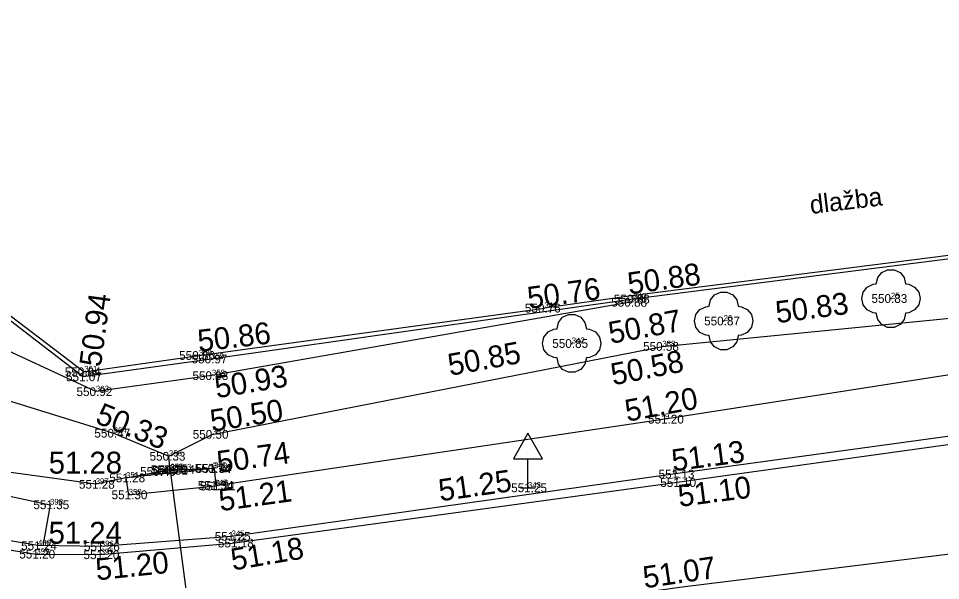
# Model space of a CAD drawing. Extents: x -866693 to -866303, y -1041966 to -1040244.
# Drawn here: x -866661.98 to -866630.41, y -1040294.87 to -1040275.63 of the extents above; entities that cross this region are included whole.
import ezdxf

# ---------------------------------------------------------------- set-up
doc = ezdxf.new("R2010")
doc.units = 0
for name, color, linetype in [('1 hrana zpevněné komunikace-plocha', 7, 'Continuous'), ('3 osa komunikace', 7, 'Continuous'), ('37 propustek', 7, 'Continuous'), ('42 dopravní značka', 7, 'Continuous'), ('5 obrubník nahoře (chodník)', 7, 'Continuous'), ('54 propustek dno', 7, 'Continuous'), ('60 strom bez rozlišení', 7, 'Continuous'), ('7 hrana svah nahoře', 7, 'Continuous'), ('8 hrana svah dole', 7, 'Continuous'), ('Bod', 7, 'Continuous'), ('Nadmořská výška', 7, 'Continuous'), ('Nadmořská výška_tisk', 7, 'Continuous'), ('popisy', 7, 'Continuous'), ('Číslo bodu', 7, 'Continuous')]:
    doc.layers.add(name, color=color, linetype=linetype)

msp = doc.modelspace()

# ---------------------------------------------------------------- linework, layer by layer
at = {"layer": '1 hrana zpevněné komunikace-plocha'}
msp.add_line((-866660.9, -1040292.279), (-866661.141, -1040293.682), dxfattribs=at)
for points in [[(-866680.652, -1040276.337), (-866679.05, -1040281.256), (-866677.765, -1040283.923), (-866675.61, -1040286.809), (-866673.678, -1040288.676), (-866670.504, -1040290.984), (-866667.979, -1040292.197), (-866663.869, -1040293.577), (-866661.368, -1040293.969), (-866659.169, -1040293.985), (-866654.661, -1040293.593), (-866639.503, -1040291.517), (-866622.442, -1040289.146), (-866600.706, -1040285.969), (-866598.4, -1040283.431), (-866597.694, -1040282.088), (-866597.528, -1040280.555), (-866597.782, -1040279.514), (-866598.357, -1040278.559), (-866599.338, -1040277.433), (-866600.156, -1040276.793), (-866601.514, -1040276.109), (-866603.056, -1040275.634), (-866606.248, -1040276.054)], [(-866666.987, -1040275.884), (-866670.068, -1040279.868), (-866659.728, -1040287.726), (-866655.805, -1040287.173), (-866643.973, -1040285.546)], [(-866605.594, -1040280.52), (-866623.042, -1040282.848), (-866641.075, -1040285.137), (-866643.973, -1040285.546)], [(-866679.05, -1040281.256), (-866677.344, -1040280.668), (-866675.636, -1040283.345), (-866674.167, -1040285.302), (-866672.37, -1040287.081), (-866669.737, -1040289.547), (-866667.26, -1040290.563), (-866663.515, -1040291.727), (-866660.9, -1040292.279)]]:
    msp.add_lwpolyline(points, dxfattribs=at)
at = {"layer": '3 osa komunikace'}
msp.add_lwpolyline([(-866675.016, -1040299.403), (-866658.944, -1040297.823), (-866639.253, -1040295.089), (-866620.168, -1040292.742), (-866603.167, -1040290.212), (-866574.251, -1040285.999), (-866539.891, -1040281.121), (-866503.725, -1040276.174)], dxfattribs=at)
at = {"layer": '37 propustek'}
for points in [[(-866658.299, -1040291.361), (-866657.138, -1040291.14), (-866656.784, -1040291.103), (-866656.51, -1040291.081), (-866655.284, -1040291.031)], [(-866655.337, -1040291.035), (-866658.299, -1040291.361), (-866658.208, -1040291.936), (-866655.228, -1040291.635)], [(-866655.337, -1040291.035), (-866655.284, -1040291.031)], [(-866655.284, -1040291.031), (-866655.228, -1040291.635)]]:
    msp.add_lwpolyline(points, dxfattribs=at)
at = {"layer": '42 dopravní značka'}
for points in [[(-866644.535, -1040291.703), (-866644.535, -1040290.703), (-866644.035, -1040290.703), (-866644.535, -1040289.828), (-866645.035, -1040290.703), (-866644.535, -1040290.703)], [(-866644.785, -1040291.703), (-866644.285, -1040291.703)]]:
    msp.add_lwpolyline(points, dxfattribs=at)
at = {"layer": '5 obrubník nahoře (chodník)'}
for points in [[(-866605.449, -1040280.624), (-866622.897, -1040282.952), (-866640.93, -1040285.241), (-866655.388, -1040287.291), (-866659.769, -1040287.9), (-866670.289, -1040279.815), (-866667.222, -1040275.931)], [(-866622.418, -1040288.878), (-866639.572, -1040291.228), (-866654.686, -1040293.361), (-866659.163, -1040293.711), (-866661.316, -1040293.679), (-866663.777, -1040293.268), (-866667.855, -1040291.946), (-866670.326, -1040290.728), (-866673.518, -1040288.396), (-866675.414, -1040286.594), (-866677.519, -1040283.739), (-866679.05, -1040281.256)]]:
    msp.add_lwpolyline(points, dxfattribs=at)
at = {"layer": '54 propustek dno'}
msp.add_line((-866656.784, -1040291.103), (-866655.177, -1040303.393), dxfattribs=at)
at = {"layer": '60 strom bez rozlišení'}
for points in [[(-866631.106, -1040285.221), (-866631.155, -1040285.438), (-866631.294, -1040285.612), (-866631.495, -1040285.709), (-866631.606, -1040285.721), (-866631.655, -1040285.938), (-866631.794, -1040286.112), (-866631.995, -1040286.209), (-866632.217, -1040286.209), (-866632.417, -1040286.112), (-866632.557, -1040285.938), (-866632.606, -1040285.721), (-866632.717, -1040285.709), (-866632.917, -1040285.612), (-866633.057, -1040285.438), (-866633.106, -1040285.221), (-866633.057, -1040285.004), (-866632.917, -1040284.83), (-866632.717, -1040284.733), (-866632.606, -1040284.721), (-866632.557, -1040284.504), (-866632.417, -1040284.33), (-866632.217, -1040284.233), (-866631.995, -1040284.233), (-866631.794, -1040284.33), (-866631.655, -1040284.504), (-866631.606, -1040284.721), (-866631.495, -1040284.733), (-866631.294, -1040284.83), (-866631.155, -1040285.004)], [(-866636.835, -1040285.987), (-866636.885, -1040286.204), (-866637.024, -1040286.378), (-866637.224, -1040286.475), (-866637.335, -1040286.487), (-866637.385, -1040286.704), (-866637.524, -1040286.878), (-866637.724, -1040286.975), (-866637.946, -1040286.975), (-866638.147, -1040286.878), (-866638.285, -1040286.704), (-866638.335, -1040286.487), (-866638.446, -1040286.475), (-866638.647, -1040286.378), (-866638.785, -1040286.204), (-866638.835, -1040285.987), (-866638.785, -1040285.77), (-866638.647, -1040285.596), (-866638.446, -1040285.5), (-866638.335, -1040285.487), (-866638.285, -1040285.27), (-866638.147, -1040285.096), (-866637.946, -1040285), (-866637.724, -1040285), (-866637.524, -1040285.096), (-866637.385, -1040285.27), (-866637.335, -1040285.487), (-866637.224, -1040285.5), (-866637.024, -1040285.596), (-866636.885, -1040285.77)], [(-866642.035, -1040286.755), (-866642.084, -1040286.972), (-866642.223, -1040287.146), (-866642.424, -1040287.243), (-866642.535, -1040287.255), (-866642.584, -1040287.472), (-866642.723, -1040287.646), (-866642.924, -1040287.743), (-866643.146, -1040287.743), (-866643.346, -1040287.646), (-866643.486, -1040287.472), (-866643.535, -1040287.255), (-866643.646, -1040287.243), (-866643.846, -1040287.146), (-866643.986, -1040286.972), (-866644.035, -1040286.755), (-866643.986, -1040286.538), (-866643.846, -1040286.364), (-866643.646, -1040286.268), (-866643.535, -1040286.255), (-866643.486, -1040286.038), (-866643.346, -1040285.864), (-866643.146, -1040285.768), (-866642.924, -1040285.768), (-866642.723, -1040285.864), (-866642.584, -1040286.038), (-866642.535, -1040286.255), (-866642.424, -1040286.268), (-866642.223, -1040286.364), (-866642.084, -1040286.538)]]:
    msp.add_lwpolyline(points, close=True, dxfattribs=at)
for points in [[(-866632.131, -1040285.221), (-866632.106, -1040285.221), (-866632.081, -1040285.221)], [(-866637.86, -1040285.987), (-866637.835, -1040285.987), (-866637.81, -1040285.987)], [(-866643.06, -1040286.755), (-866643.035, -1040286.755), (-866643.01, -1040286.755)]]:
    msp.add_lwpolyline(points, dxfattribs=at)
at = {"layer": '7 hrana svah nahoře'}
for points in [[(-866641.023, -1040285.345), (-866655.356, -1040287.857), (-866659.328, -1040288.407), (-866663.323, -1040286.553), (-866666.909, -1040285.472), (-866671.744, -1040281.646), (-866675.534, -1040279.525), (-866677.344, -1040280.668)], [(-866599.013, -1040280.511), (-866598.481, -1040281.475), (-866599.189, -1040283.131), (-866600.395, -1040283.765), (-866605.758, -1040284.102), (-866622.538, -1040286.652), (-866639.843, -1040289.352), (-866655.228, -1040291.635)], [(-866658.299, -1040291.361), (-866659.336, -1040291.575), (-866663.261, -1040291.033), (-866666.944, -1040289.807), (-866669.527, -1040289.157), (-866672.37, -1040287.081)]]:
    msp.add_lwpolyline(points, dxfattribs=at)
at = {"layer": '8 hrana svah dole'}
msp.add_line((-866656.784, -1040291.103), (-866656.827, -1040290.616), dxfattribs=at)
msp.add_lwpolyline([(-866673.663, -1040282.26), (-866669.958, -1040285.809), (-866664.447, -1040288.251), (-866663.916, -1040288.222), (-866658.723, -1040289.827), (-866656.827, -1040290.616), (-866655.343, -1040289.874), (-866639.933, -1040286.863), (-866622.668, -1040285.165), (-866603.387, -1040282.18), (-866600.979, -1040282.198)], dxfattribs=at)
at = {"layer": 'Bod'}
for p, q in [((-866641.023, -1040285.345), (-866641.023, -1040285.345)), ((-866640.93, -1040285.241), (-866640.93, -1040285.241)), ((-866632.106, -1040285.221), (-866632.106, -1040285.221)), ((-866643.973, -1040285.546), (-866643.973, -1040285.546)), ((-866637.835, -1040285.987), (-866637.835, -1040285.987)), ((-866643.035, -1040286.755), (-866643.035, -1040286.755)), ((-866639.933, -1040286.863), (-866639.933, -1040286.863)), ((-866655.805, -1040287.173), (-866655.805, -1040287.173)), ((-866655.388, -1040287.291), (-866655.388, -1040287.291)), ((-866659.769, -1040287.9), (-866659.769, -1040287.9)), ((-866659.728, -1040287.726), (-866659.728, -1040287.726)), ((-866655.356, -1040287.857), (-866655.356, -1040287.857)), ((-866659.328, -1040288.407), (-866659.328, -1040288.407)), ((-866639.843, -1040289.352), (-866639.843, -1040289.352)), ((-866658.723, -1040289.827), (-866658.723, -1040289.827)), ((-866655.343, -1040289.874), (-866655.343, -1040289.874)), ((-866656.827, -1040290.616), (-866656.827, -1040290.616)), ((-866655.337, -1040291.035), (-866655.337, -1040291.035)), ((-866655.284, -1040291.031), (-866655.284, -1040291.031)), ((-866658.299, -1040291.361), (-866658.299, -1040291.361)), ((-866657.138, -1040291.14), (-866657.138, -1040291.14)), ((-866656.784, -1040291.103), (-866656.784, -1040291.103)), ((-866656.778, -1040291.077), (-866656.778, -1040291.077)), ((-866656.51, -1040291.081), (-866656.51, -1040291.081)), ((-866639.572, -1040291.228), (-866639.572, -1040291.228)), ((-866659.336, -1040291.575), (-866659.336, -1040291.575)), ((-866655.228, -1040291.635), (-866655.228, -1040291.635)), ((-866639.503, -1040291.517), (-866639.503, -1040291.517)), ((-866658.208, -1040291.936), (-866658.208, -1040291.936)), ((-866644.535, -1040291.703), (-866644.535, -1040291.703)), ((-866660.9, -1040292.279), (-866660.9, -1040292.279)), ((-866654.686, -1040293.361), (-866654.686, -1040293.361)), ((-866661.316, -1040293.679), (-866661.316, -1040293.679)), ((-866659.163, -1040293.711), (-866659.163, -1040293.711)), ((-866654.661, -1040293.593), (-866654.661, -1040293.593)), ((-866661.368, -1040293.969), (-866661.368, -1040293.969)), ((-866659.169, -1040293.985), (-866659.169, -1040293.985))]:
    msp.add_line(p, q, dxfattribs=at)

# ---------------------------------------------------------------- texts
at = {"layer": 'Nadmořská výška'}
for s, p in [('550.83', (-866632.772, -1040285.37)), ('550.88', (-866641.682, -1040285.5)), ('550.88', (-866641.592, -1040285.39)), ('550.76', (-866644.64, -1040285.7)), ('550.87', (-866638.502, -1040286.14)), ('550.85', (-866643.702, -1040286.91)), ('550.58', (-866640.592, -1040287.01)), ('550.86', (-866656.48, -1040287.32)), ('550.97', (-866656.054, -1040287.44)), ('550.94', (-866660.394, -1040287.88)), ('551.07', (-866660.353, -1040288.05)), ('550.93', (-866656.024, -1040288.01)), ('550.92', (-866659.994, -1040288.56)), ('551.20', (-866640.423, -1040289.5)), ('550.47', (-866659.382, -1040289.98)), ('550.50', (-866656.015, -1040290.02)), ('550.33', (-866657.492, -1040290.77)), ('550.40', (-866657.815, -1040291.29)), ('550.76', (-866657.45, -1040291.23)), ('550.31', (-866657.409, -1040291.25)), ('550.34', (-866657.172, -1040291.23)), ('550.74', (-866655.942, -1040291.18)), ('551.34', (-866655.911, -1040291.19)), ('551.28', (-866658.871, -1040291.51)), ('551.13', (-866640.062, -1040291.38)), ('551.10', (-866640.004, -1040291.67)), ('551.28', (-866659.911, -1040291.73)), ('551.34', (-866655.841, -1040291.77)), ('551.21', (-866655.768, -1040291.79)), ('551.25', (-866645.111, -1040291.85)), ('551.30', (-866658.793, -1040292.09)), ('551.35', (-866661.471, -1040292.43)), ('551.25', (-866655.261, -1040293.51)), ('551.24', (-866661.891, -1040293.83)), ('551.26', (-866659.739, -1040293.86)), ('551.18', (-866655.152, -1040293.74)), ('551.20', (-866661.953, -1040294.12)), ('551.20', (-866659.753, -1040294.14))]:
    msp.add_text(s, height=0.3, dxfattribs=at).set_placement(p)
at = {"layer": 'Nadmořská výška_tisk'}
for s, rotation, p in [('50.88', 7.9243, (-866641.069, -1040285.083)), ('50.76', 7.8285, (-866644.502, -1040285.576)), ('50.83', 7.4615, (-866636.007, -1040286.067)), ('50.94', 82.1901, (-866659.161, -1040287.588)), ('50.87', 10.3958, (-866641.703, -1040286.774)), ('50.86', 6.5576, (-866655.802, -1040287.044)), ('50.85', 10.3095, (-866647.203, -1040287.869)), ('50.58', 11.1597, (-866641.615, -1040288.195)), ('50.93', 9.5891, (-866655.194, -1040288.638)), ('51.20', 10.5439, (-866641.137, -1040289.441)), ('50.33', 337.8394, (-866659.39, -1040289.463)), ('50.50', 8.9436, (-866655.355, -1040289.781)), ('51.13', 7.4064, (-866639.564, -1040291.138)), ('50.74', 7.8569, (-866655.134, -1040291.194)), ('51.25', 7.9963, (-866647.542, -1040292.162)), ('51.10', 7.3771, (-866639.348, -1040292.354)), ('51.21', 7.8629, (-866655.068, -1040292.501)), ('51.18', 9.6488, (-866654.641, -1040294.533)), ('51.20', 5.9496, (-866659.3, -1040294.869)), ('51.07', 8.3189, (-866640.541, -1040295.143))]:
    msp.add_text(s, height=0.75, rotation=rotation, dxfattribs=at).set_placement(p)
for s, p in [('51.28', (-866660.945, -1040291.214)), ('51.24', (-866660.95, -1040293.614))]:
    msp.add_text(s, height=0.75, dxfattribs=at).set_placement(p)
at = {"layer": 'popisy'}
msp.add_text('dlažba', height=0.632, rotation=6.9333, dxfattribs=at).set_placement((-866634.844, -1040282.33))
at = {"layer": 'Číslo bodu'}
for s, p in [('340', (-866640.93, -1040285.241)), ('25', (-866632.106, -1040285.221)), ('341', (-866643.973, -1040285.546)), ('339', (-866641.023, -1040285.345)), ('26', (-866637.835, -1040285.987)), ('342', (-866643.035, -1040286.755)), ('338', (-866639.933, -1040286.863)), ('360', (-866655.805, -1040287.173)), ('359', (-866655.388, -1040287.291)), ('361', (-866659.728, -1040287.726)), ('362', (-866659.769, -1040287.9)), ('358', (-866655.356, -1040287.857)), ('363', (-866659.328, -1040288.407)), ('9', (-866639.843, -1040289.352)), ('364', (-866658.723, -1040289.827)), ('357', (-866655.343, -1040289.874)), ('356', (-866656.827, -1040290.616)), ('352', (-866657.138, -1040291.14)), ('354', (-866656.784, -1040291.103)), ('355', (-866656.778, -1040291.077)), ('353', (-866656.51, -1040291.081)), ('348', (-866655.337, -1040291.035)), ('349', (-866655.284, -1040291.031)), ('8', (-866639.572, -1040291.228)), ('397', (-866659.336, -1040291.575)), ('351', (-866658.299, -1040291.361)), ('7', (-866639.503, -1040291.517)), ('347', (-866655.27, -1040291.623)), ('346', (-866655.228, -1040291.635)), ('343', (-866644.535, -1040291.703)), ('350', (-866658.208, -1040291.936)), ('398', (-866660.9, -1040292.279)), ('345', (-866654.686, -1040293.361)), ('400', (-866661.316, -1040293.679)), ('396', (-866659.163, -1040293.711)), ('344', (-866654.661, -1040293.593)), ('399', (-866661.368, -1040293.969)), ('395', (-866659.169, -1040293.985))]:
    msp.add_text(s, height=0.2, dxfattribs=at).set_placement(p)

doc.saveas('drawing.dxf')
